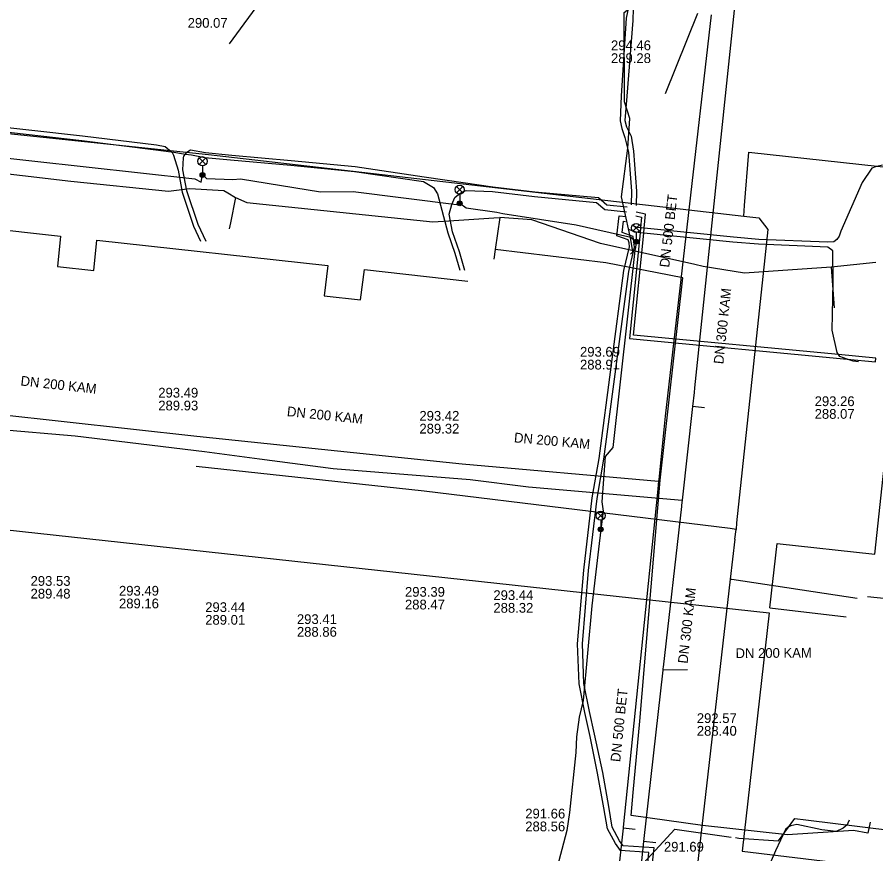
# Model space of a CAD drawing. Extents: x -595540 to -593988, y -1160850 to -1159202.
# Drawn here: x -594096.5 to -594026.2, y -1159822.4 to -1159753.9 of the extents above; entities that cross this region are included whole.
import ezdxf

# ---------------------------------------------------------------- set-up
doc = ezdxf.new("R2010")
doc.units = 0
for name, color, linetype in [('BKOM_kabel SSZ', 7, 'Continuous'), ('BVK-DESTOVA_popisy', 7, 'Continuous'), ('BVK-DESTOVA_trasa sítě', 7, 'Continuous'), ('BVK-SPLASKOVA_popisy', 7, 'Continuous'), ('BVK-SPLASKOVA_trasa sítě', 7, 'Continuous'), ('BVK-VODOVOD_trasa sítě', 7, 'Continuous'), ('CETIN_kabel podzemní', 7, 'Continuous'), ('DESTOVA_trasa neprovozované sítě', 7, 'Continuous'), ('EON-NN_kabel', 7, 'Continuous'), ('EON-NN_kabel zrušené sítě', 7, 'Continuous'), ('SPLASKOVA_neprovozovaná  trasa sítě', 7, 'Continuous'), ('SPLASKOVA_popisy neprovozované sítě', 7, 'Continuous'), ('TEPLARNY-TEPLOVODY_trasa sítě', 7, 'Continuous'), ('TSB_kabel VO', 7, 'Continuous'), ('TSB_lampy VO', 7, 'Continuous')]:
    doc.layers.add(name, color=color, linetype=linetype)

msp = doc.modelspace()

# ---------------------------------------------------------------- linework, layer by layer
at = {"layer": 'BKOM_kabel SSZ'}
for points in [[(-594037.716, -1159821.124), (-594037.45, -1159821.16), (-594034.18, -1159821.38), (-594032.86, -1159819.54), (-594031.94, -1159819.66), (-594013.39, -1159821.96), (-594013.46, -1159826.31), (-593998.61, -1159827.46), (-593997.96, -1159842.69), (-593997.69, -1159852.89), (-593995.08, -1159853.04), (-593992.28, -1159856.08), (-593990.841, -1159858.086)], [(-594045.585, -1159823.765), (-594045.57, -1159823.58), (-594042.69, -1159820.44), (-594038.079, -1159821.074)]]:
    msp.add_lwpolyline(points, dxfattribs=at)
at = {"layer": 'BVK-DESTOVA_popisy'}
for p, q in [((-594047.909, -1159756.724), (-594047.909, -1159756.724)), ((-594050.446, -1159781.836), (-594050.446, -1159781.836)), ((-594084.983, -1159785.188), (-594084.983, -1159785.188)), ((-594063.597, -1159787.083), (-594063.597, -1159787.083)), ((-594054.929, -1159819.678), (-594054.929, -1159819.678))]:
    msp.add_line(p, q, dxfattribs=at)
at = {"layer": 'BVK-DESTOVA_trasa sítě'}
for p, q in [((-594039.702, -1159753.685), (-594043.466, -1159786.572)), ((-594103.787, -1159785.817), (-594081.834, -1159788.222)), ((-594081.834, -1159788.222), (-594060.099, -1159790.48)), ((-594060.099, -1159790.48), (-594044.012, -1159791.92))]:
    msp.add_line(p, q, dxfattribs=at)
for points in [[(-594043.466, -1159786.572), (-594043.997, -1159791.774), (-594044.012, -1159791.92), (-594044.106, -1159792.839), (-594046.908, -1159820.276)], [(-594046.908, -1159820.276), (-594046.915, -1159820.34), (-594049.991, -1159847.99), (-594050.017, -1159848.224), (-594051.042, -1159857.441), (-594051.057, -1159857.576), (-594052.023, -1159866.257)]]:
    msp.add_lwpolyline(points, dxfattribs=at)
at = {"layer": 'BVK-SPLASKOVA_popisy'}
for p, q in [((-594031.229, -1159784.96), (-594031.229, -1159784.96)), ((-594095.442, -1159799.688), (-594095.442, -1159799.688)), ((-594088.201, -1159800.493), (-594088.201, -1159800.493)), ((-594064.78, -1159800.582), (-594064.78, -1159800.582)), ((-594057.539, -1159800.851), (-594057.539, -1159800.851)), ((-594081.139, -1159801.835), (-594081.139, -1159801.835)), ((-594073.63, -1159802.819), (-594073.63, -1159802.819)), ((-594043.574, -1159821.469), (-594043.574, -1159821.469))]:
    msp.add_line(p, q, dxfattribs=at)
at = {"layer": 'BVK-SPLASKOVA_trasa sítě'}
for p, q in [((-594037.71, -1159752.239), (-594041.064, -1159784.252)), ((-594098.29, -1159787.64), (-594091.783, -1159788.195)), ((-594091.783, -1159788.195), (-594081.198, -1159789.48)), ((-594081.198, -1159789.48), (-594076.705, -1159790.069)), ((-594076.705, -1159790.069), (-594070.662, -1159790.872)), ((-594070.662, -1159790.872), (-594059.429, -1159791.77)), ((-594059.429, -1159791.77), (-594054.663, -1159792.383)), ((-594054.663, -1159792.383), (-594042.083, -1159793.479)), ((-594045.234, -1159821.426), (-594050.559, -1159869.39))]:
    msp.add_line(p, q, dxfattribs=at)
msp.add_lwpolyline([(-594041.064, -1159784.252), (-594041.108, -1159784.647), (-594041.233, -1159785.783), (-594042.083, -1159793.479), (-594042.127, -1159793.871), (-594042.141, -1159793.992), (-594043.641, -1159807.166), (-594043.652, -1159807.264), (-594043.667, -1159807.39), (-594045.234, -1159821.426)], dxfattribs=at)
at = {"layer": 'BVK-VODOVOD_trasa sítě'}
for p, q in [((-594037.025, -1159770.193), (-594036.973, -1159769.312)), ((-594037.67, -1159795.86), (-594038.145, -1159795.79)), ((-594037.757, -1159796.653), (-594037.67, -1159795.86))]:
    msp.add_line(p, q, dxfattribs=at)
for points in [[(-594136.6, -1159759.19), (-594125.41, -1159760.47), (-594080.87, -1159765.15), (-594037.025, -1159770.193)], [(-594036.973, -1159769.312), (-594036.62, -1159764.95), (-594004.61, -1159768.44), (-593992.514, -1159769.134), (-593990.841, -1159769.234)], [(-594037.025, -1159770.193), (-594035.81, -1159770.34), (-594035.06, -1159771.3), (-594035.304, -1159773.622), (-594037.616, -1159795.339), (-594037.67, -1159795.86)], [(-594038.145, -1159795.79), (-594063.21, -1159792.73), (-594081.869, -1159790.703)], [(-594037.757, -1159796.653), (-594038.139, -1159799.936), (-594040.87, -1159823.78), (-594041.792, -1159830.54), (-594041.869, -1159831.08), (-594041.94, -1159831.61)], [(-594038.139, -1159799.936), (-594038.021, -1159799.953), (-594027.756, -1159801.489)]]:
    msp.add_lwpolyline(points, dxfattribs=at)
at = {"layer": 'CETIN_kabel podzemní'}
for points in [[(-594101.36, -1159767.97), (-594100.09, -1159766.39), (-594092.14, -1159767.32)], [(-594092.14, -1159767.32), (-594084.14, -1159768.16), (-594082.4, -1159767.93), (-594079.62, -1159768.08), (-594079.28, -1159768.29), (-594078.66, -1159768.68)], [(-594078.66, -1159768.68), (-594079.07, -1159770.75)], [(-594078.66, -1159768.68), (-594077.73, -1159769.09), (-594062.5, -1159770.66), (-594061.18, -1159770.57), (-594057.49, -1159770.32), (-594057.02, -1159770.3)], [(-594057.02, -1159770.3), (-594057.39, -1159772.93)], [(-594029.87, -1159774.37), (-594035.01, -1159774.74), (-594036.98, -1159774.88), (-594040.35, -1159774.31), (-594041.03, -1159774.17), (-594048.78, -1159772.43), (-594054.39, -1159770.51), (-594057.02, -1159770.3)], [(-594079.07, -1159770.75), (-594079.18, -1159771.24)], [(-594057.39, -1159772.93), (-594057.49, -1159773.72)], [(-594026.69, -1159819.85), (-594026.87, -1159820.75), (-594028.06, -1159820.53), (-594033.46, -1159820.88), (-594040.4, -1159820.12), (-594046.26, -1159819.3), (-594046.1, -1159817.42), (-594045.55, -1159811.57), (-594043.87, -1159791.83), (-594042.03, -1159775.25), (-594048.34, -1159774.02), (-594057.39, -1159772.93)], [(-594026.21, -1159773.98), (-594029.87, -1159774.37)], [(-594029.87, -1159774.37), (-594029.63, -1159777.72)], [(-594003.52, -1159803.73), (-594014.43, -1159802.62), (-594014.693, -1159805.21), (-594020.57, -1159804.613), (-594020.312, -1159802.07), (-594026.91, -1159801.401)]]:
    msp.add_lwpolyline(points, dxfattribs=at)
at = {"layer": 'DESTOVA_trasa neprovozované sítě'}
for p, q in [((-594079.156, -1159756.064), (-594074.338, -1159749.534)), ((-594043.44, -1159760.14), (-594040.808, -1159753.552)), ((-594045.921, -1159820.451), (-594046.915, -1159820.34))]:
    msp.add_line(p, q, dxfattribs=at)
at = {"layer": 'EON-NN_kabel'}
for points in [[(-594046.475, -1159753.073), (-594046.675, -1159753.978), (-594047.068, -1159760.323), (-594047.149, -1159762.371), (-594047.028, -1159763.011), (-594046.773, -1159763.752), (-594046.461, -1159764.943), (-594046.223, -1159768.146), (-594046.245, -1159769.268)], [(-594046.09, -1159753.183), (-594046.108, -1159754.16), (-594046.604, -1159760.35), (-594046.763, -1159762.349), (-594046.637, -1159762.871), (-594046.257, -1159763.628), (-594046.065, -1159764.877), (-594045.821, -1159768.153), (-594045.845, -1159769.311)], [(-594103.076, -1159769.955), (-594103.674, -1159768.278), (-594104.098, -1159766.183), (-594104.297, -1159764.5), (-594103.977, -1159763.457), (-594103.837, -1159762.971), (-594103.111, -1159762.671), (-594100.385, -1159762.969), (-594091.248, -1159764.008), (-594085.189, -1159764.761), (-594083.915, -1159764.926), (-594083.878, -1159764.932), (-594082.744, -1159765.104), (-594082.254, -1159765.179), (-594081.162, -1159765.379), (-594079.07, -1159765.568), (-594074.127, -1159766.022), (-594068.907, -1159766.529), (-594063.266, -1159767.358), (-594062.453, -1159767.842), (-594062.11, -1159768.369), (-594061.266, -1159771.574), (-594060.696, -1159773.236), (-594060.296, -1159774.61)], [(-594103.169, -1159762.262), (-594091.201, -1159763.611), (-594085.139, -1159764.364), (-594084.421, -1159764.483), (-594083.889, -1159764.913), (-594083.878, -1159764.932), (-594083.729, -1159765.188), (-594083.361, -1159766.436), (-594083.033, -1159768.234), (-594082.086, -1159771.016), (-594081.518, -1159772.24)], [(-594081.066, -1159772.26), (-594081.714, -1159770.867), (-594082.645, -1159768.133), (-594082.959, -1159766.411), (-594082.905, -1159765.41), (-594082.88, -1159765.292), (-594082.744, -1159765.104), (-594082.631, -1159764.948), (-594082.34, -1159764.757), (-594081.106, -1159764.983), (-594078.952, -1159765.202), (-594074.09, -1159765.624), (-594068.859, -1159766.132), (-594063.208, -1159766.962), (-594059.811, -1159767.461), (-594057.589, -1159767.786), (-594054.141, -1159768.196), (-594048.927, -1159768.68), (-594048.244, -1159769.259), (-594046.588, -1159769.44)], [(-594025.686, -1159766.007), (-594026.244, -1159766.154), (-594026.547, -1159766.274), (-594027.346, -1159767.451), (-594029.088, -1159771.416), (-594029.218, -1159771.822), (-594029.422, -1159772.122), (-594029.656, -1159772.301), (-594030.157, -1159772.332), (-594035.812, -1159772.098), (-594037.886, -1159771.919), (-594045.188, -1159771.186), (-594045.486, -1159771.156), (-594045.762, -1159771.128), (-594046.029, -1159771.018), (-594046.011, -1159770.852)], [(-594059.871, -1159774.637), (-594060.315, -1159773.115), (-594060.879, -1159771.47), (-594061.161, -1159770.019), (-594060.955, -1159769.231), (-594060.692, -1159768.661), (-594060.386, -1159768.431), (-594060.135, -1159768.218), (-594059.758, -1159768.099), (-594057.621, -1159768.185), (-594054.183, -1159768.594), (-594049.089, -1159769.067), (-594048.409, -1159769.643), (-594046.631, -1159769.837)], [(-594044.958, -1159823.782), (-594044.814, -1159822.335), (-594047.116, -1159822.166), (-594047.547, -1159821.609), (-594048.196, -1159820.398), (-594048.505, -1159818.672), (-594049.025, -1159815.831), (-594049.601, -1159812.823), (-594050.05, -1159810.864), (-594050.522, -1159808.528), (-594050.641, -1159805.24), (-594050.137, -1159799.201), (-594049.448, -1159793.282), (-594048.877, -1159790.057), (-594046.848, -1159774.653), (-594046.38, -1159772.722), (-594046.429, -1159772.382), (-594046.513, -1159772.133), (-594047.418, -1159771.808), (-594047.244, -1159770.172), (-594046.674, -1159770.234)], [(-594045.874, -1159770.173), (-594045.399, -1159770.278), (-594045.486, -1159771.156), (-594045.526, -1159771.554), (-594046.39, -1159780.222), (-594028.556, -1159781.909), (-594026.256, -1159782.127), (-594026.228, -1159781.829), (-594029.272, -1159781.541), (-594046.062, -1159779.952), (-594045.228, -1159771.584), (-594045.188, -1159771.186), (-594045.074, -1159770.043), (-594045.854, -1159769.87)], [(-594044.778, -1159824.121), (-594044.604, -1159824.138), (-594044.375, -1159821.966), (-594046.909, -1159821.78), (-594047.21, -1159821.391), (-594047.813, -1159820.265), (-594048.078, -1159818.581), (-594048.567, -1159815.787), (-594049.255, -1159812.652), (-594049.659, -1159810.78), (-594050.123, -1159808.481), (-594050.24, -1159805.249), (-594049.739, -1159799.241), (-594049.052, -1159793.34), (-594048.482, -1159790.118), (-594046.454, -1159774.726), (-594045.973, -1159772.741), (-594046.099, -1159771.857), (-594046.987, -1159771.538), (-594046.888, -1159770.613), (-594046.717, -1159770.631)], [(-594028.403, -1159819.678), (-594028.515, -1159819.935), (-594028.575, -1159820.064), (-594028.901, -1159820.335), (-594029.476, -1159820.607), (-594030.638, -1159820.486), (-594032.697, -1159820.057), (-594033.169, -1159820.161), (-594033.404, -1159820.258), (-594033.627, -1159820.45), (-594034.441, -1159822.198), (-594034.869, -1159823.212), (-594035.028, -1159823.552), (-594035.281, -1159823.842), (-594035.694, -1159823.944), (-594036.393, -1159824.013), (-594038.87, -1159823.795), (-594041.508, -1159823.995), (-594043.171, -1159824.692), (-594044.819, -1159824.528)]]:
    msp.add_lwpolyline(points, dxfattribs=at)
at = {"layer": 'EON-NN_kabel zrušené sítě'}
msp.add_lwpolyline([(-594027.63, -1159782.131), (-594028.078, -1159782.081), (-594028.556, -1159781.909), (-594029.156, -1159781.694), (-594029.272, -1159781.541), (-594029.396, -1159781.378), (-594029.782, -1159779.536), (-594029.708, -1159775.595), (-594029.749, -1159773.025), (-594030.153, -1159772.733), (-594035.837, -1159772.497), (-594037.923, -1159772.317), (-594045.228, -1159771.584), (-594045.526, -1159771.554), (-594045.851, -1159771.521), (-594046.473, -1159771.283)], dxfattribs=at)
at = {"layer": 'SPLASKOVA_neprovozovaná  trasa sítě'}
for p, q in [((-594040.239, -1159785.892), (-594041.233, -1159785.783)), ((-594041.646, -1159807.375), (-594043.667, -1159807.39)), ((-594044.24, -1159821.537), (-594045.234, -1159821.426))]:
    msp.add_line(p, q, dxfattribs=at)
at = {"layer": 'SPLASKOVA_popisy neprovozované sítě'}
msp.add_line((-594040.878, -1159810.93), (-594040.878, -1159810.93), dxfattribs=at)
at = {"layer": 'TEPLARNY-TEPLOVODY_trasa sítě'}
msp.add_line((-594034.906, -1159802.303), (-594028.647, -1159803.024), dxfattribs=at)
for points in [[(-594135.509, -1159770.922), (-594134.216, -1159771.014), (-594133.808, -1159767.319), (-594115.328, -1159769.36), (-594115.603, -1159771.845), (-594112.621, -1159772.174), (-594112.346, -1159769.689), (-594092.993, -1159771.827), (-594093.247, -1159774.314), (-594090.265, -1159774.644), (-594090.011, -1159772.157), (-594071.088, -1159774.247), (-594071.408, -1159776.727), (-594068.426, -1159777.056), (-594068.106, -1159774.576), (-594059.62, -1159775.514)], [(-594034.906, -1159802.303), (-594034.31, -1159797.026), (-594026.314, -1159797.896), (-594024.926, -1159785.16)], [(-594120.053, -1159816.221), (-594117.189, -1159793.743), (-594034.95, -1159802.69)], [(-594034.95, -1159802.69), (-594037.155, -1159822.229), (-594023.328, -1159823.884), (-594023.637, -1159826.466)]]:
    msp.add_lwpolyline(points, dxfattribs=at)
at = {"layer": 'TSB_kabel VO'}
for points in [[(-594046.32, -1159773.32), (-594046.11, -1159773.13), (-594046.27, -1159772.12), (-594047.05, -1159768.62), (-594046.53, -1159764.63), (-594046.36, -1159762.18), (-594046.81, -1159760.82), (-594046.83, -1159753.52), (-594045.88, -1159752.78), (-594040.62, -1159749.7), (-594036.14, -1159747.89), (-594033.64, -1159747.76), (-594036.225, -1159747.387), (-594035.75, -1159720.71), (-594036.26, -1159720.54), (-594035.713, -1159720.231), (-594035.63, -1159694.97), (-594036.09, -1159694.82), (-594035.632, -1159694.473), (-594035.66, -1159668.54), (-594035.91, -1159667.95)], [(-594099.82, -1159765.17), (-594081.98, -1159767.13), (-594081.48, -1159767.4), (-594081.36, -1159766.82), (-594081.03, -1159767.1), (-594078.88, -1159767.18), (-594078.26, -1159767.14), (-594071.71, -1159768.2), (-594069.01, -1159768.17), (-594060.57, -1159769.24), (-594060.3, -1159769.14), (-594059.78, -1159769.52), (-594057.26, -1159769.88), (-594056.76, -1159769.97), (-594050.75, -1159770.91), (-594046.27, -1159771.91), (-594045.939, -1159772.209), (-594046.105, -1159772.382)], [(-594046.065, -1159772.514), (-594045.85, -1159772.29), (-594045.899, -1159772.774), (-594045.96, -1159773.02), (-594047.75, -1159789.16), (-594048.39, -1159789.9), (-594048.65, -1159793.6), (-594048.54, -1159794.38), (-594048.75, -1159795.86), (-594048.92, -1159797.47), (-594049.47, -1159802.12), (-594050.19, -1159809.88), (-594050.52, -1159811.26), (-594050.73, -1159812.87), (-594050.78, -1159814.14), (-594051.31, -1159819.07), (-594051.53, -1159820.53), (-594052.46, -1159824.05)]]:
    msp.add_lwpolyline(points, dxfattribs=at)
at = {"layer": 'TSB_lampy VO'}
for p, q in [((-594081.625, -1159765.96), (-594081.095, -1159765.43)), ((-594081.625, -1159765.43), (-594081.095, -1159765.96)), ((-594081.625, -1159765.96), (-594081.095, -1159765.43)), ((-594081.625, -1159765.43), (-594081.095, -1159765.96)), ((-594081.36, -1159766.07), (-594081.36, -1159766.82)), ((-594081.36, -1159766.07), (-594081.36, -1159766.82)), ((-594060.565, -1159768.285), (-594060.035, -1159767.755)), ((-594060.565, -1159767.755), (-594060.035, -1159768.285)), ((-594060.565, -1159768.285), (-594060.035, -1159767.755)), ((-594060.565, -1159767.755), (-594060.035, -1159768.285)), ((-594060.3, -1159768.395), (-594060.3, -1159769.145)), ((-594060.3, -1159768.395), (-594060.3, -1159769.145)), ((-594046.115, -1159771.43), (-594045.585, -1159770.9)), ((-594046.115, -1159770.9), (-594045.585, -1159771.43)), ((-594046.115, -1159771.43), (-594045.585, -1159770.9)), ((-594046.115, -1159770.9), (-594045.585, -1159771.43)), ((-594045.85, -1159771.54), (-594045.85, -1159772.29)), ((-594045.85, -1159771.54), (-594045.85, -1159772.29)), ((-594049.015, -1159795), (-594048.485, -1159794.47)), ((-594049.015, -1159794.47), (-594048.485, -1159795)), ((-594049.015, -1159795), (-594048.485, -1159794.47)), ((-594049.015, -1159794.47), (-594048.485, -1159795)), ((-594048.75, -1159795.11), (-594048.75, -1159795.86)), ((-594048.75, -1159795.11), (-594048.75, -1159795.86))]:
    msp.add_line(p, q, dxfattribs=at)
for centre, radius in [((-594081.36, -1159765.695), 0.375), ((-594081.36, -1159765.695), 0.375), ((-594081.36, -1159766.82), 0.2), ((-594081.36, -1159766.82), 0.2), ((-594081.36, -1159766.82), 0.145), ((-594081.36, -1159766.82), 0.145), ((-594081.36, -1159766.82), 0.0876), ((-594081.36, -1159766.82), 0.0876), ((-594060.3, -1159768.02), 0.375), ((-594060.3, -1159768.02), 0.375), ((-594060.3, -1159769.145), 0.2), ((-594060.3, -1159769.145), 0.2), ((-594060.3, -1159769.145), 0.145), ((-594060.3, -1159769.145), 0.145), ((-594060.3, -1159769.145), 0.0876), ((-594060.3, -1159769.145), 0.0876), ((-594045.85, -1159771.165), 0.375), ((-594045.85, -1159771.165), 0.375), ((-594045.85, -1159772.29), 0.2), ((-594045.85, -1159772.29), 0.2), ((-594045.85, -1159772.29), 0.145), ((-594045.85, -1159772.29), 0.145), ((-594045.85, -1159772.29), 0.0876), ((-594045.85, -1159772.29), 0.0876), ((-594048.75, -1159794.735), 0.375), ((-594048.75, -1159794.735), 0.375), ((-594048.75, -1159795.86), 0.2), ((-594048.75, -1159795.86), 0.2), ((-594048.75, -1159795.86), 0.145), ((-594048.75, -1159795.86), 0.145), ((-594048.75, -1159795.86), 0.0876), ((-594048.75, -1159795.86), 0.0876)]:
    msp.add_circle(centre, radius, dxfattribs=at)

# ---------------------------------------------------------------- texts
at = {"layer": 'BVK-DESTOVA_popisy'}
for s, p in [('290.07', (-594082.577, -1159754.758)), ('294.46', (-594047.909, -1159756.599)), ('289.28', (-594047.909, -1159757.649)), ('293.69', (-594050.446, -1159781.711)), ('288.91', (-594050.446, -1159782.761)), ('293.49', (-594084.983, -1159785.063)), ('289.93', (-594084.983, -1159786.113)), ('293.42', (-594063.597, -1159786.958)), ('289.32', (-594063.597, -1159788.008)), ('291.66', (-594054.929, -1159819.553)), ('288.56', (-594054.929, -1159820.603))]:
    msp.add_text(s, height=0.8, dxfattribs=at).set_placement(p)
for s, rotation, p in [('DN 500 BET', 83.47995, (-594043.144, -1159774.434)), ('DN 200 KAM', 353.74805, (-594096.29, -1159784.069)), ('DN 200 KAM', 354.06895, (-594074.476, -1159786.575)), ('DN 200 KAM', 354.8849, (-594055.877, -1159788.723)), ('DN 500 BET', 84.1675, (-594047.156, -1159814.95))]:
    msp.add_text(s, height=0.8, rotation=rotation, dxfattribs=at).set_placement(p)
at = {"layer": 'BVK-SPLASKOVA_popisy'}
for rotation, p in [(83.99561, (-594038.709, -1159782.35)), (83.58216, (-594041.64, -1159806.89))]:
    msp.add_text('DN 300 KAM', height=0.8, rotation=rotation, dxfattribs=at).set_placement(p)
for s, p in [('293.26', (-594031.229, -1159785.76)), ('288.07', (-594031.229, -1159786.8)), ('293.53', (-594095.442, -1159800.488)), ('289.48', (-594095.442, -1159801.528)), ('293.49', (-594088.201, -1159801.293)), ('293.39', (-594064.78, -1159801.382)), ('293.44', (-594057.539, -1159801.651)), ('289.16', (-594088.201, -1159802.333)), ('293.44', (-594081.139, -1159802.635)), ('288.47', (-594064.78, -1159802.422)), ('288.32', (-594057.539, -1159802.691)), ('289.01', (-594081.139, -1159803.675)), ('293.41', (-594073.63, -1159803.619)), ('288.86', (-594073.63, -1159804.659)), ('291.69', (-594043.574, -1159822.269))]:
    msp.add_text(s, height=0.8, dxfattribs=at).set_placement(p)
at = {"layer": 'SPLASKOVA_popisy neprovozované sítě'}
msp.add_text('DN 200 KAM', height=0.8, rotation=0.43204, dxfattribs=at).set_placement((-594037.704, -1159806.412))
for s, p in [('292.57', (-594040.878, -1159811.73)), ('288.40', (-594040.878, -1159812.77))]:
    msp.add_text(s, height=0.8, dxfattribs=at).set_placement(p)

doc.saveas('drawing.dxf')
